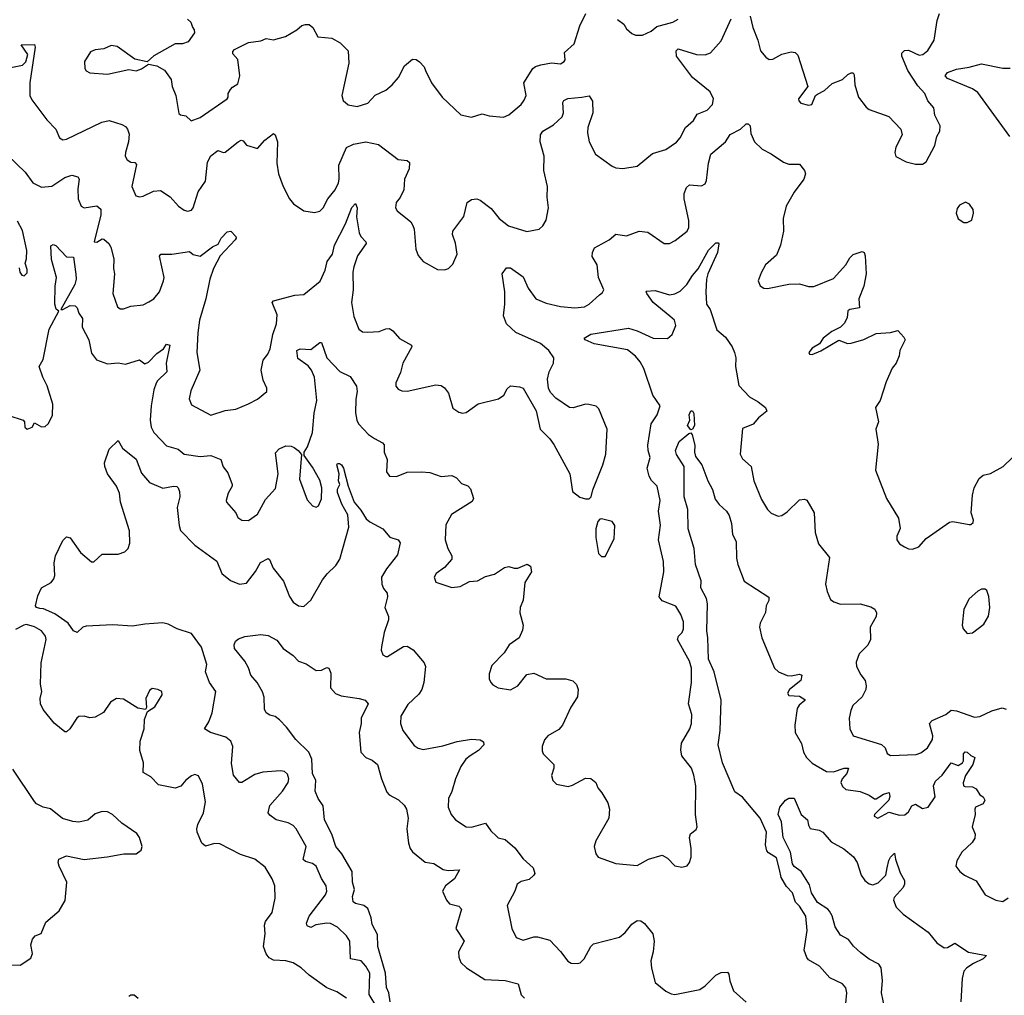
# Model space of a CAD drawing. Extents: x 1690054 to 1842981, y 782881 to 914114.
# Tile 633 of 656: x 1794813 to 1800333, y 891071 to 896539. Entities that reach past the tile are written whole.
import ezdxf

# ---------------------------------------------------------------- set-up
doc = ezdxf.new("R2010")
doc.units = 0

msp = doc.modelspace()

# ---------------------------------------------------------------- linework, layer by layer
at = {"layer": '0CON10XD'}
for points in [[(1794734.1, 896265.9), (1794827.5, 896285), (1794846.7, 896303.3), (1794857.5, 896345), (1794821.7, 896398.3), (1794895, 896400), (1794900, 896385), (1794869.6, 896185), (1794869.4, 896115), (1794880.9, 896090.9), (1794965, 895978.8), (1795015.8, 895925.8), (1795035, 895876.7), (1795055, 895866.2), (1795075, 895870), (1795273.8, 895965), (1795315, 895974.4), (1795385, 895952.2), (1795405, 895940.8), (1795417.5, 895925), (1795427, 895897), (1795423.5, 895855), (1795405.5, 895794.5), (1795403.1, 895775), (1795415, 895754), (1795435, 895740), (1795458.7, 895738.7), (1795466.9, 895726.9), (1795440.8, 895605), (1795463, 895553), (1795485, 895545.8), (1795505, 895549.4), (1795562, 895578), (1795602.7, 895582.7), (1795655.7, 895545.7), (1795703.6, 895493.6), (1795735, 895472.5), (1795756.1, 895466.1), (1795775, 895472), (1795785.5, 895484.5), (1795813.3, 895575), (1795853.6, 895635), (1795865, 895740), (1795885, 895776.9), (1795923.5, 895806.5), (1795955, 895794.4), (1795965, 895797.5), (1796036.7, 895855), (1796055, 895863.3), (1796065, 895860), (1796085, 895836.2), (1796145, 895817.5), (1796186.7, 895863.3), (1796235, 895902), (1796245, 895893.8), (1796257.1, 895855), (1796254.5, 895735), (1796264.5, 895675), (1796289.4, 895605), (1796324.4, 895535), (1796347.6, 895507.6), (1796405, 895468.6), (1796465, 895459.4), (1796495, 895467.1), (1796514.3, 895485), (1796540, 895535), (1796581.1, 895585), (1796599.2, 895625), (1796604.2, 895645), (1796601.6, 895725), (1796645, 895823.1), (1796685, 895842.7), (1796754.1, 895854.1), (1796825, 895839.5), (1796935, 895756), (1796985, 895750), (1796998.8, 895738.8), (1796996.8, 895703.2), (1796970.8, 895645), (1796966.9, 895585), (1796946.6, 895543.4), (1796922.9, 895515), (1796918.8, 895485), (1796928.3, 895468.3), (1797005.7, 895405.7), (1797016.8, 895386.8), (1797024.2, 895365), (1797034.2, 895254.2), (1797047.5, 895217.5), (1797075, 895183.3), (1797155, 895140), (1797195, 895137.5), (1797216, 895144), (1797240.7, 895169.3), (1797266.2, 895225), (1797256.4, 895286.4), (1797240, 895335), (1797241.2, 895355), (1797303.6, 895436.4), (1797322, 895515), (1797345, 895532), (1797375.6, 895535.6), (1797395, 895528), (1797455, 895480.8), (1797501.4, 895425), (1797553.4, 895383.4), (1797655, 895352.5), (1797725, 895366.2), (1797745, 895383.3), (1797764.4, 895415.6), (1797777.5, 895485), (1797770.6, 895545), (1797772.2, 895605), (1797751.2, 895695), (1797753.4, 895775), (1797730.4, 895855), (1797732.5, 895895), (1797745.4, 895914.6), (1797805, 895950.4), (1797854.5, 895995), (1797861.9, 896018.1), (1797858.1, 896075), (1797863.1, 896086.9), (1797885, 896097.3), (1797965, 896104.4), (1798005, 896112.9), (1798023.7, 896083.7), (1798025, 896017.5), (1797998.1, 895935), (1797995.6, 895905), (1798004.5, 895854.5), (1798040, 895785), (1798135, 895718), (1798155, 895710), (1798195, 895705.8), (1798275, 895719.4), (1798360.4, 895789.6), (1798435, 895811.1), (1798495, 895853.5), (1798515, 895878.1), (1798545, 895934.4), (1798590, 895975), (1798610.8, 896009.2), (1798667.3, 896032.7), (1798697.3, 896065), (1798702.4, 896095), (1798684.6, 896134.6), (1798584.4, 896215), (1798495.6, 896335), (1798492.9, 896365), (1798505, 896375.8), (1798606.6, 896343.4), (1798655, 896341.9), (1798685, 896353.3), (1798745, 896420), (1798802.3, 896545)], [(1795753, 896543), (1795772.5, 896525), (1795781.7, 896498.3), (1795791.7, 896481.7), (1795792.5, 896465), (1795757.5, 896415), (1795725, 896403.3), (1795685, 896403.8), (1795565, 896336.2), (1795527.5, 896302.5), (1795458.3, 896318.3), (1795358.3, 896388.3), (1795325, 896394), (1795285, 896376.2), (1795235, 896370), (1795210.5, 896359.5), (1795176.7, 896305), (1795177.5, 896265), (1795185, 896252.5), (1795205, 896241.2), (1795305, 896234.2), (1795425, 896260), (1795466.4, 896253.6), (1795496.1, 896263.9), (1795535, 896290), (1795580.7, 896280.7), (1795625, 896256.2), (1795661.2, 896205), (1795668, 896165), (1795688.6, 896115), (1795705, 896013.3), (1795715, 896006), (1795745, 896001.2), (1795773.3, 895973.3), (1795825, 895992), (1795975, 896096), (1795981.4, 896105), (1795980.8, 896125), (1795995, 896148), (1796005, 896162), (1796035, 896180), (1796047.5, 896225), (1796035.8, 896315.8), (1796008.3, 896348.3), (1796008.3, 896361.7), (1796017, 896373), (1796095, 896411.2), (1796165, 896420), (1796195, 896433.8), (1796235, 896426), (1796302.5, 896445), (1796367.3, 896482.7), (1796395, 896506.7), (1796415, 896513.3), (1796435, 896512.5), (1796456.4, 896496.4), (1796483.9, 896443.9), (1796562.5, 896435), (1796608.8, 896408.8), (1796653.8, 896365), (1796658, 896295), (1796618.8, 896115), (1796626.4, 896086.4), (1796655, 896062.5), (1796705, 896053.3), (1796765, 896072), (1796805, 896116.2), (1796865, 896144), (1796900, 896175), (1796936.2, 896215), (1796969.5, 896280.5), (1797015, 896317.5), (1797035, 896316.7), (1797055, 896303.3), (1797080, 896275), (1797088.1, 896255), (1797122.2, 896185), (1797181.9, 896105), (1797285, 896006.2), (1797345, 895993.8), (1797405, 896011.2), (1797445, 896000), (1797525, 895993.8), (1797555, 896006.2), (1797624.2, 896065), (1797640.9, 896089.1), (1797652.5, 896115), (1797640, 896185), (1797688.6, 896265), (1797705, 896277.5), (1797735, 896287.3), (1797795, 896297.1), (1797845, 896292.9), (1797865.5, 896304.5), (1797870, 896315), (1797867.5, 896355), (1797921.1, 896405), (1797953.3, 896505), (1797986, 896575)], [(1798908.6, 896558.6), (1798923.1, 896495), (1798951.9, 896425), (1798965.6, 896365.6), (1798995, 896328.8), (1799015, 896316.2), (1799035, 896317.5), (1799085, 896345.7), (1799138.8, 896358.8), (1799160, 896355), (1799175, 896340), (1799231.2, 896165), (1799179.6, 896095), (1799180, 896085), (1799192, 896072), (1799235, 896060.9), (1799252.9, 896065), (1799275, 896113.8), (1799285, 896122), (1799325, 896142.5), (1799367.9, 896182.1), (1799425, 896203.8), (1799455, 896232), (1799475, 896242), (1799485, 896241.2), (1799490.6, 896230.6), (1799495.6, 896175), (1799515.7, 896105.7), (1799558.3, 896048.3), (1799576.1, 896036.1), (1799685, 895997.5), (1799753.3, 895925), (1799760, 895895), (1799723.8, 895825), (1799718.8, 895795), (1799725, 895773.3), (1799782.7, 895742.7), (1799835, 895730), (1799875, 895730), (1799895, 895742.5), (1799943.8, 895835), (1799954, 895885), (1799971.2, 895915), (1799973.3, 895945), (1799942.5, 896005), (1799938, 896045), (1799904.2, 896085), (1799887.1, 896125), (1799847.8, 896167.8), (1799792.7, 896255), (1799758.1, 896335), (1799757.5, 896352.5), (1799772.7, 896367.3), (1799795, 896368.1), (1799855, 896340), (1799876, 896345), (1799905, 896366.2), (1799939.2, 896425), (1799955.6, 896534.4), (1799968.8, 896575)], [(1798165, 896540), (1798200, 896515), (1798215, 896487.5), (1798245, 896462.5), (1798265, 896452.5), (1798305, 896452.5), (1798352.5, 896475), (1798385, 896501.2), (1798475, 896525.2), (1798505, 896541.7)], [(1800364.2, 895885), (1800185, 896131.1), (1800155, 896152.3), (1800015, 896209.4), (1800001.4, 896225), (1800015, 896244.2), (1800065, 896262.1), (1800135, 896272.4), (1800205, 896292.1), (1800325, 896267.5), (1800365, 896268)], [(1796639.5, 895395), (1796675, 895486.2), (1796695, 895510), (1796704.2, 895485), (1796700, 895435), (1796716.5, 895345), (1796724.6, 895324.6), (1796754, 895295), (1796756, 895285), (1796706.7, 895215), (1796685.4, 895155), (1796681.1, 895125), (1796682.7, 895025), (1796673.3, 894955), (1796686.3, 894876.3), (1796714, 894805), (1796735, 894790), (1796765, 894788.1), (1796827.4, 894792.6), (1796865, 894807.5), (1796885, 894808.8), (1796905, 894796), (1796942.4, 894752.4), (1797008.8, 894715), (1797012, 894705), (1796961.4, 894615), (1796947.6, 894562.4), (1796920.8, 894505), (1796921.2, 894485), (1796935, 894468.8), (1796955, 894460), (1796985, 894458), (1797145, 894492), (1797175, 894488.8), (1797195, 894476.7), (1797216.7, 894446.7), (1797241.7, 894361.7), (1797275, 894338.8), (1797294.4, 894334.4), (1797315, 894338.6), (1797383.4, 894386.6), (1797496.7, 894415), (1797526.7, 894435), (1797545, 894470), (1797565, 894486.7), (1797615, 894481.2), (1797635, 894473.3), (1797707.7, 894347.7), (1797731.2, 894245), (1797785, 894190), (1797807.6, 894157.6), (1797896.2, 893995), (1797912.5, 893895), (1797953.9, 893863.9), (1797985, 893853.3), (1798005, 893853.3), (1798017.5, 893865), (1798026.2, 893905), (1798082.9, 894045), (1798098.6, 894105), (1798106, 894245), (1798059.2, 894359.2), (1798043.9, 894373.9), (1798003.6, 894383.6), (1797985, 894383.8), (1797915, 894363.8), (1797895, 894366.7), (1797817.7, 894417.7), (1797789.5, 894449.5), (1797778, 894475), (1797772, 894525), (1797780.8, 894565), (1797805.6, 894615), (1797807.5, 894645), (1797779.4, 894685), (1797731.9, 894725), (1797595, 894786.7), (1797541.1, 894835), (1797525, 894880), (1797533.4, 894945), (1797532.7, 895015), (1797517.1, 895115), (1797541.9, 895148.1), (1797565, 895148.1), (1797635, 895097.5), (1797662.5, 895035), (1797707.1, 894975), (1797765, 894951.2), (1797845, 894932.5), (1797925, 894924.4), (1797979.8, 894930.2), (1798005.5, 894944.5), (1798063.1, 894996.9), (1798080.3, 895009.7), (1798086.9, 895025), (1798058.5, 895095), (1798050.8, 895165), (1798022.3, 895212.3), (1798023.3, 895235), (1798035, 895260.4), (1798117.8, 895305), (1798155, 895337.1), (1798215, 895328.9), (1798285, 895354.2), (1798335, 895349.2), (1798425, 895285.5), (1798455, 895285.5), (1798487.9, 895302.1), (1798555.3, 895354.7), (1798564.5, 895375), (1798563.3, 895413.3), (1798537.9, 895535), (1798538.6, 895565), (1798551.7, 895598.3), (1798567, 895613), (1798635, 895608.8), (1798655, 895620), (1798662.7, 895637.3), (1798674.5, 895735), (1798688, 895785), (1798770, 895855), (1798795, 895895.8), (1798853.8, 895925), (1798885, 895956), (1798897.5, 895955), (1798907.5, 895945), (1798911.1, 895901.1), (1798933.1, 895855), (1798975, 895812.9), (1799025, 895787.8), (1799095, 895740.5), (1799125, 895730.5), (1799185, 895728.8), (1799213.3, 895695), (1799218, 895675), (1799209.2, 895645), (1799155, 895572), (1799110, 895495), (1799093.1, 895425), (1799094.3, 895355), (1799077.5, 895275), (1799055, 895220), (1798994.2, 895165.8), (1798969.4, 895120.6), (1798953.3, 895075), (1798965, 895047.5), (1798984.2, 895034.2), (1799005, 895032), (1799125, 895057.1), (1799185, 895058.9), (1799235.8, 895044.2), (1799265.7, 895044.3), (1799375, 895089.2), (1799444.3, 895165.7), (1799466.7, 895205), (1799485, 895223.3), (1799535, 895240), (1799546.7, 895235), (1799553.3, 895215), (1799558.1, 895115), (1799545.6, 895045), (1799516.9, 894975), (1799521.2, 894925), (1799466.7, 894915), (1799455, 894907.1), (1799452.3, 894867.7), (1799435, 894836.7), (1799413.8, 894816.2), (1799365, 894791.2), (1799317.5, 894755), (1799296.7, 894723.3), (1799255, 894697.5), (1799237.5, 894675), (1799240, 894665), (1799255, 894662.5), (1799305, 894683.3), (1799405, 894742.5), (1799453.9, 894723.9), (1799475, 894726.7), (1799545, 894746.7), (1799615, 894780), (1799695, 894786.7), (1799735, 894796.7), (1799769.3, 894759.3), (1799777.5, 894745), (1799747.5, 894685), (1799743.3, 894655), (1799726.1, 894613.9), (1799704.1, 894585.9), (1799670.5, 894509.5), (1799636.7, 894405), (1799610, 894365), (1799626.7, 894285), (1799612.5, 894245), (1799625, 894160), (1799611.2, 894015), (1799672, 893855), (1799738.8, 893745), (1799748.3, 893688.3), (1799730, 893645), (1799730, 893625), (1799745, 893602.5), (1799772.5, 893585), (1799795, 893574), (1799817.3, 893572.7), (1799853.3, 893585), (1799895, 893631.2), (1800025, 893723.3), (1800045, 893726.2), (1800135, 893710), (1800145, 893710), (1800158.3, 893721.7), (1800160, 893735), (1800147.5, 893775), (1800154, 893875), (1800164.1, 893915.9), (1800192.7, 893967.3), (1800214.1, 893985.9), (1800255, 893996.2), (1800326.7, 894035), (1800378.1, 894085)], [(1794745, 895779.6), (1794844, 895685), (1794886.5, 895625), (1794935, 895601.5), (1794993.3, 895606.7), (1795065, 895654.3), (1795105, 895667.5), (1795137.9, 895657.9), (1795146, 895645), (1795137.7, 895592.3), (1795140.6, 895535), (1795157.5, 895495), (1795175, 895485.6), (1795245, 895496.5), (1795267.7, 895477.7), (1795268.2, 895445), (1795230.8, 895295), (1795245, 895291.9), (1795275, 895312), (1795285, 895310), (1795312, 895285), (1795324, 895265), (1795339.5, 895199.5), (1795338, 895145), (1795344, 895115), (1795335.7, 895005), (1795360.3, 894930.3), (1795375, 894918), (1795395, 894919.2), (1795435, 894932.9), (1795505, 894941.2), (1795537.5, 894957.5), (1795565, 894974), (1795595.5, 895015), (1795619.5, 895075), (1795621.9, 895095), (1795596.1, 895213.9), (1795603.3, 895225), (1795665, 895224.6), (1795765, 895240), (1795785, 895223.3), (1795825, 895213.3), (1795894, 895266), (1795925, 895281.1), (1795942.9, 895315), (1795975, 895349.6), (1795996.2, 895355), (1796023.8, 895325), (1796026.7, 895315), (1796021.2, 895305), (1795936.7, 895215), (1795900, 895145), (1795877.9, 895085), (1795856.9, 894975), (1795821.5, 894855), (1795811.2, 894785), (1795806.5, 894675), (1795822.9, 894575), (1795771.4, 894458.6), (1795762.9, 894415), (1795775, 894381.2), (1795885, 894323.8), (1795965, 894349.4), (1796024.1, 894355.9), (1796095, 894385.6), (1796146.6, 894413.4), (1796197.5, 894455), (1796197.5, 894475), (1796178.2, 894518.2), (1796166.6, 894575), (1796178.2, 894631.8), (1796204.7, 894665.3), (1796216.4, 894695), (1796231.9, 894775), (1796252.7, 894835), (1796255.5, 894885.5), (1796228.8, 894955), (1796236.1, 894963.9), (1796354.4, 894995.6), (1796405, 894998.8), (1796496.7, 895073.3), (1796525.3, 895134.7), (1796537.2, 895185), (1796566.4, 895225), (1796577.8, 895275), (1796639.5, 895395)], [(1800125, 895402.5), (1800150, 895415), (1800160, 895455), (1800157.5, 895475), (1800137.5, 895505), (1800115, 895516.7), (1800080.7, 895499.3), (1800068.3, 895481.7), (1800063.3, 895455), (1800075, 895422.5), (1800105, 895402.5), (1800125, 895402.5)], [(1794809.3, 895149.3), (1794813.3, 895125), (1794825, 895107.5), (1794837, 895103), (1794855, 895120), (1794855, 895140), (1794842.5, 895175), (1794850.7, 895199.3), (1794852, 895245), (1794828.7, 895358.7), (1794799.9, 895409.9)], [(1794751.7, 894321.7), (1794832.5, 894295), (1794840, 894285), (1794840.8, 894255), (1794854.5, 894244.5), (1794882.5, 894255), (1794895, 894280), (1794935, 894256.7), (1794955, 894260), (1794973.6, 894276.4), (1794996.9, 894323.1), (1794998.8, 894385), (1794967.4, 894487.4), (1794942.2, 894535), (1794921.9, 894595), (1794944.2, 894635), (1794977.5, 894805), (1795032.5, 894905), (1795017.7, 894917.7), (1795009.5, 894945), (1795012, 895045), (1795019.7, 895095), (1794990, 895195), (1794987.5, 895272.5), (1795001.2, 895278.8), (1795015, 895274), (1795075, 895210), (1795115, 895208.8), (1795127.5, 895112.5), (1795128.8, 895085), (1795121.2, 895055), (1795042.5, 894915), (1795055, 894914.4), (1795095, 894938.2), (1795123.3, 894935), (1795134.3, 894925), (1795144.6, 894895), (1795164.4, 894865), (1795163.1, 894816.9), (1795200, 894745), (1795215, 894670), (1795242.6, 894632.6), (1795305, 894610.8), (1795365, 894617.1), (1795405, 894609.6), (1795485, 894633.3), (1795515, 894610), (1795535, 894620), (1795582.2, 894667.8), (1795618.8, 894695), (1795635, 894720), (1795654.2, 894715), (1795634.7, 894615), (1795637.8, 894565), (1795585, 894515.5), (1795577.9, 894502.1), (1795563.8, 894465), (1795550, 894375), (1795544.6, 894294.6), (1795548.9, 894255), (1795564.4, 894225), (1795605, 894182), (1795635, 894151.4), (1795701.7, 894131.7), (1795735, 894104.3), (1795825, 894090.4), (1795885, 894097.7), (1795940, 894075), (1795953.2, 894033.2), (1795979.5, 893999.5), (1796003.3, 893935), (1796003.3, 893925), (1795981.4, 893885), (1795970, 893845), (1795972.5, 893835), (1796024, 893775), (1796035, 893750), (1796057.5, 893735), (1796095, 893732.2), (1796145, 893768.6), (1796190.2, 893849.8), (1796247.6, 893912.4), (1796262.2, 893995), (1796247.7, 894112.3), (1796266.7, 894135), (1796305, 894150.8), (1796335, 894149.2), (1796350.9, 894140.9), (1796373.3, 894125), (1796391.7, 894101.7), (1796380.9, 893965), (1796425, 893847.5), (1796455, 893814), (1796475, 893808), (1796488, 893815), (1796504.2, 893854.2), (1796507.4, 893915), (1796495, 893959.2), (1796455, 894030.8), (1796407, 894097), (1796406.7, 894115), (1796426.9, 894145), (1796453.8, 894225), (1796463.3, 894335), (1796478.8, 894405), (1796466.1, 894535), (1796448.6, 894575), (1796429.9, 894599.9), (1796371.4, 894641.4), (1796366.9, 894685), (1796385.4, 894694.6), (1796445, 894690.9), (1796495, 894730), (1796505, 894730), (1796534.7, 894644.7), (1796608.3, 894568.3), (1796665, 894540), (1796700, 894485), (1796705.4, 894455.4), (1796697.1, 894412.9), (1796695.5, 894335.5), (1796701.9, 894295), (1796712.5, 894275), (1796768, 894215), (1796801.3, 894191.3), (1796847, 894167), (1796855.8, 894155.8), (1796856.5, 894115), (1796872.2, 894075), (1796870, 894005), (1796885, 893981.2), (1796925, 893979.4), (1796985, 894002.5), (1797065, 894006.2), (1797111.4, 894001.4), (1797175, 893979.4), (1797235, 893984), (1797261.7, 893971.7), (1797289.7, 893939.7), (1797326, 893926), (1797340, 893910), (1797356.1, 893856.1), (1797350.3, 893839.7), (1797233.2, 893766.8), (1797201.2, 893708.8), (1797198, 893625), (1797212.5, 893575), (1797235.7, 893535), (1797235.8, 893515), (1797195, 893468.8), (1797146.7, 893435), (1797136.7, 893415), (1797145, 893387.5), (1797235, 893356.2), (1797282.9, 893362.9), (1797335, 893391.1), (1797379.2, 893395), (1797425, 893418.9), (1797475, 893432.1), (1797531.1, 893468.9), (1797555, 893474.5), (1797585, 893464.7), (1797604.7, 893465.3), (1797657.7, 893487.7), (1797676.1, 893476.1), (1797681.4, 893445), (1797644.5, 893385), (1797634.5, 893285.5), (1797619.2, 893245), (1797616.7, 893215), (1797635.8, 893145.8), (1797632.3, 893117.7), (1797613.3, 893075), (1797556.2, 893035), (1797528.8, 892991.2), (1797459.5, 892920.5), (1797443.9, 892873.9), (1797444, 892845), (1797453.8, 892825), (1797465, 892811.2), (1797495, 892794), (1797565, 892784), (1797606.2, 892805), (1797655, 892868.8), (1797695, 892876.2), (1797765, 892844.3), (1797874.2, 892844.2), (1797913.9, 892833.9), (1797935, 892812.5), (1797943.8, 892785), (1797940.8, 892745), (1797903.1, 892686.9), (1797855.4, 892584.6), (1797835, 892560.8), (1797773.3, 892525), (1797755, 892502.5), (1797741.2, 892465), (1797741.7, 892441.7), (1797747.5, 892425), (1797775, 892397.5), (1797807.5, 892365), (1797807.5, 892345), (1797793.8, 892303.8), (1797802.5, 892275), (1797822.5, 892255), (1797887.7, 892242.3), (1797911.7, 892248.3), (1797985, 892287.5), (1798015, 892286.7), (1798043.6, 892263.6), (1798053.8, 892235), (1798077, 892207), (1798109.7, 892149.7), (1798120, 892115), (1798116, 892065), (1798043, 891937), (1798034, 891905), (1798042, 891865), (1798055.9, 891845.9), (1798155, 891810), (1798275, 891798), (1798337.5, 891835), (1798415, 891856.2), (1798445, 891840), (1798485, 891796.7), (1798525, 891790), (1798555, 891797.5), (1798567.5, 891815), (1798576.7, 891845), (1798576.7, 891895), (1798567.5, 891955), (1798573.9, 891976.1), (1798605, 892000), (1798610, 892015), (1798601.2, 892085), (1798604.3, 892245), (1798592.5, 892305), (1798580, 892345), (1798524.4, 892414.4), (1798518.6, 892445), (1798522.5, 892485), (1798570, 892565), (1798580, 892595), (1798580.8, 892645), (1798562.5, 892705), (1798579.5, 892825), (1798579.6, 892905), (1798567.3, 892945), (1798501.4, 893065), (1798506.2, 893085), (1798526.1, 893103.9), (1798534.2, 893125), (1798534.5, 893165), (1798520, 893205), (1798492.1, 893252.1), (1798415, 893282.9), (1798398, 893305), (1798424.4, 893445.6), (1798422.4, 893502.4), (1798394.4, 893625), (1798405.5, 893705.5), (1798394.4, 893785), (1798402.5, 893845), (1798387.5, 893925), (1798355, 893956), (1798341.4, 893981.4), (1798330, 894025), (1798347.9, 894085), (1798335.4, 894125.4), (1798334.6, 894154.6), (1798353.5, 894275), (1798386.7, 894325), (1798402.5, 894375), (1798362.5, 894435), (1798311.1, 894585), (1798291.5, 894621.5), (1798265, 894653.5), (1798219.7, 894689.7), (1798033.7, 894723.6), (1797982.5, 894745), (1797976.7, 894755), (1798015, 894776.2), (1798225, 894810), (1798275, 894796.3), (1798365, 894754.8), (1798445, 894752.9), (1798470.9, 894775), (1798491.1, 894825), (1798484.6, 894855), (1798458.1, 894878.1), (1798365, 894954), (1798328, 895005), (1798325, 895017.5), (1798375, 895022), (1798455, 894997.8), (1798485, 895002.5), (1798515, 895017.8), (1798553.2, 895055), (1798583.9, 895105), (1798616.6, 895143.4), (1798675, 895247.1), (1798715, 895288), (1798728.8, 895288.8), (1798732.5, 895282.5), (1798724.4, 895235), (1798670.8, 895115), (1798664, 895085), (1798658.9, 895015), (1798662.7, 894945), (1798682.9, 894915), (1798721.4, 894801.4), (1798769.2, 894759.3), (1798806.3, 894706.3), (1798820, 894675), (1798827.3, 894645), (1798826.4, 894595), (1798845, 894490), (1798905, 894426), (1798952.5, 894397.5), (1798993.8, 894365), (1799001.2, 894345), (1798955, 894307.1), (1798925, 894271.9), (1798865, 894248.8), (1798852.5, 894105), (1798865, 894078), (1798914.5, 894034.5), (1798928.9, 893955), (1798970.7, 893850.7), (1799004.5, 893794.5), (1799025, 893773.3), (1799065, 893756.2), (1799085, 893761.2), (1799115, 893781.2), (1799185, 893848), (1799212.3, 893852.3), (1799225, 893846), (1799266.4, 893775), (1799273.2, 893665), (1799291.4, 893601.4), (1799352, 893525), (1799330, 893375), (1799338.8, 893335), (1799359.3, 893289.3), (1799376.4, 893276.4), (1799414.1, 893264.1), (1799525, 893266), (1799585, 893248.8), (1799606.7, 893235), (1799616.2, 893215), (1799613.8, 893195), (1799580.8, 893135), (1799582, 893065), (1799566.8, 893033.2), (1799518.8, 892985), (1799502.3, 892937.7), (1799504, 892915), (1799527.7, 892867.7), (1799553.3, 892835), (1799558.8, 892805), (1799556, 892785), (1799535.8, 892744.2), (1799484.4, 892695.6), (1799471.7, 892668.3), (1799462.5, 892625), (1799466.2, 892565), (1799486.1, 892526.1), (1799645, 892476.2), (1799665, 892457.5), (1799676.1, 892426.1), (1799695, 892416.2), (1799838.3, 892421.7), (1799865, 892430), (1799901.7, 892458.3), (1799930.8, 892505), (1799932.9, 892525), (1799913.8, 892595), (1799927.9, 892612.1), (1800005, 892645.8), (1800035, 892668.8), (1800065, 892665.8), (1800165, 892630), (1800196.2, 892633.8), (1800263.3, 892665), (1800321.7, 892681.7), (1800343.3, 892675)], [(1798575, 894241.2), (1798556.8, 894265), (1798570, 894295), (1798566.7, 894325), (1798575, 894347.5), (1798585, 894346.7), (1798593, 894333), (1798595.4, 894265.4), (1798585, 894243.8), (1798575, 894241.2)], [(1796814.6, 891005), (1796771.2, 891075), (1796775.3, 891195), (1796752.9, 891235), (1796727.1, 891265), (1796666.5, 891276.5), (1796664.3, 891375), (1796645.5, 891405.5), (1796595, 891452.9), (1796555, 891473.5), (1796535, 891476.2), (1796473, 891467), (1796445, 891451.2), (1796425, 891460), (1796421.2, 891475), (1796436, 891515), (1796527.3, 891635), (1796534.5, 891655), (1796531.1, 891685), (1796505, 891725.8), (1796474.7, 891794.7), (1796455, 891810.5), (1796415, 891821.9), (1796402.4, 891832.4), (1796418.9, 891905), (1796363.3, 892005), (1796345, 892023.1), (1796317.3, 892037.3), (1796250, 892055), (1796215, 892080.8), (1796205.8, 892095), (1796214.4, 892135), (1796286.7, 892215), (1796317.8, 892265), (1796322.2, 892285), (1796315, 892311.2), (1796296.7, 892325), (1796275, 892328.9), (1796175, 892321.5), (1796130.2, 892309.8), (1796057.5, 892265), (1796045, 892263.3), (1796011.1, 892305), (1795999.5, 892370.5), (1796007.9, 892465), (1795997.1, 892495), (1795968.8, 892518.8), (1795882.5, 892545), (1795848.8, 892565), (1795873.3, 892605), (1795890.8, 892655), (1795913.1, 892775), (1795877.3, 892825), (1795853.6, 892885), (1795861.8, 892925), (1795831.9, 893021.9), (1795775, 893098.6), (1795695, 893125.7), (1795645, 893151.4), (1795615, 893158.1), (1795515, 893151.9), (1795445, 893140.6), (1795335, 893148.6), (1795185, 893140), (1795165.7, 893134.3), (1795134.1, 893104.1), (1795115, 893113.8), (1795085, 893156.2), (1795010, 893210), (1794946.8, 893236.8), (1794925, 893239.5), (1794906.7, 893245), (1794900.3, 893255), (1794915, 893310.6), (1794935.4, 893355), (1794988.6, 893385), (1795004.7, 893405.3), (1795009.6, 893425), (1795006.2, 893495), (1795013.2, 893535), (1795055, 893620.6), (1795075, 893641.9), (1795095, 893635.6), (1795153.6, 893553.6), (1795215, 893500), (1795228.8, 893501.2), (1795275, 893543.8), (1795365, 893544.3), (1795402.4, 893557.6), (1795421.4, 893575), (1795430, 893605), (1795428.7, 893675), (1795378.2, 893835), (1795372.7, 893885), (1795354.7, 893924.7), (1795305.6, 893995), (1795289.5, 894035), (1795288.8, 894055), (1795315, 894132.2), (1795365, 894180), (1795388.5, 894138.5), (1795465, 894075.7), (1795495, 893998.6), (1795540, 893945), (1795615, 893914.4), (1795675.7, 893925.7), (1795693, 893923), (1795702, 893915), (1795709.4, 893895), (1795710, 893865), (1795696, 893805), (1795705.8, 893705), (1795715, 893676.7), (1795795, 893594.3), (1795917.5, 893505), (1795946.7, 893435), (1795995, 893396.4), (1796045, 893375.4), (1796085, 893382), (1796135, 893447.5), (1796163, 893497), (1796205, 893518.8), (1796213.8, 893513.8), (1796232.9, 893465), (1796292.4, 893392.4), (1796325, 893306.7), (1796345, 893274), (1796375, 893254.2), (1796405, 893250), (1796444.5, 893285.5), (1796510.5, 893399.5), (1796536.4, 893433.6), (1796585, 893480), (1796607.4, 893515), (1796658, 893695), (1796652.3, 893765), (1796617.9, 893825), (1796595, 893890), (1796595, 893908.8), (1796608, 893935), (1796600, 893955), (1796602.9, 893995), (1796591.2, 894045), (1796595, 894052.5), (1796605, 894052), (1796617.5, 894045), (1796628.6, 894025), (1796654.4, 893925), (1796687.5, 893835), (1796725, 893790.6), (1796755, 893741.4), (1796775, 893724.4), (1796848, 893685), (1796888.3, 893638.3), (1796934.2, 893624.2), (1796945, 893607.5), (1796930.3, 893539.7), (1796868.3, 893461.7), (1796841.4, 893415), (1796842.2, 893375), (1796851.5, 893351.5), (1796872.5, 893325), (1796875.6, 893305), (1796858.9, 893245), (1796879.4, 893195), (1796879.4, 893175), (1796855.8, 893104.2), (1796840.8, 893025), (1796840, 893005), (1796849.3, 892979.3), (1796865, 892970), (1796875, 892971.2), (1796965, 893025.6), (1796985, 893029.1), (1797018.5, 893008.5), (1797079.4, 892935), (1797088.6, 892915), (1797078.8, 892825), (1797067.5, 892785), (1797050.2, 892759.8), (1796988.9, 892701.1), (1796948.6, 892635), (1796948.1, 892595), (1796961.4, 892555), (1797025, 892472), (1797047.4, 892457.4), (1797075, 892449.5), (1797185, 892470), (1797265, 892494.5), (1797345, 892506.7), (1797395, 892502.9), (1797412.4, 892492.4), (1797415.4, 892475), (1797385, 892442.7), (1797337.3, 892412.7), (1797314.4, 892395), (1797285, 892353.8), (1797255.7, 892285), (1797235.5, 892214.5), (1797216, 892175), (1797214.2, 892125), (1797230.8, 892085), (1797255.7, 892055.7), (1797315, 892016.2), (1797345, 892014.2), (1797425, 892036), (1797453.3, 891993.3), (1797485, 891962.5), (1797495, 891954.3), (1797534.6, 891944.6), (1797588.8, 891898.8), (1797635, 891835.8), (1797691.9, 891785), (1797700, 891755), (1797696, 891744), (1797669.3, 891720.7), (1797625, 891709.4), (1797601.2, 891695), (1797588.8, 891655), (1797546, 891575), (1797572, 891445), (1797596.7, 891395), (1797635, 891380), (1797695, 891400), (1797715, 891400), (1797785, 891380), (1797845, 891316.7), (1797885, 891263.3), (1797905, 891251.2), (1797939.3, 891249.3), (1797955, 891254), (1797978, 891275), (1798015.5, 891344.5), (1798030.2, 891359.8), (1798175, 891397.8), (1798207.2, 891422.8), (1798245, 891470.8), (1798275, 891491.2), (1798295, 891488), (1798315, 891474), (1798361.4, 891415), (1798370.6, 891375), (1798364.5, 891315.5), (1798350.6, 891265), (1798354.4, 891224.4), (1798375, 891142.5), (1798435, 891093.8), (1798465, 891078.8), (1798485, 891076.2), (1798625, 891104.2), (1798655, 891123.8), (1798715, 891183.8), (1798745, 891198.8), (1798780.7, 891200.7), (1798789.2, 891189.2), (1798793.2, 891153.2), (1798815, 891096.7), (1798885, 891032.5)], [(1799444.4, 891025), (1799449.2, 891085), (1799443.9, 891113.9), (1799426.1, 891136.1), (1799355, 891170), (1799296.2, 891235), (1799235, 891270.8), (1799225, 891283.3), (1799210.6, 891325), (1799227.5, 891435), (1799220, 891515), (1799185, 891571.2), (1799163, 891593), (1799146.2, 891645), (1799112.1, 891682.1), (1799081.7, 891731.7), (1799072.9, 891777.1), (1799055, 891841.2), (1799010.2, 891870.2), (1799001.8, 891881.8), (1798994.5, 891914.5), (1798999.6, 891985), (1798965, 892063.5), (1798865, 892182.7), (1798821.9, 892211.9), (1798753.3, 892375), (1798728.7, 892475), (1798739, 892555), (1798746.3, 892726.3), (1798705.6, 892885), (1798674.2, 892955), (1798671.4, 893075), (1798664.7, 893115), (1798668.2, 893265), (1798663.4, 893295), (1798631.5, 893355), (1798633.9, 893395), (1798601.5, 893485), (1798594.5, 893575), (1798561.1, 893685), (1798558.8, 893795), (1798537.7, 893865), (1798537.1, 894035), (1798495, 894102.5), (1798490, 894125), (1798510, 894175), (1798565, 894220), (1798575, 894223.8), (1798583, 894213), (1798597.8, 894155), (1798595.8, 894115.8), (1798602.1, 894092.1), (1798637.1, 894045), (1798670, 893955), (1798696.2, 893906.2), (1798712.4, 893852.4), (1798735, 893822), (1798776.2, 893785), (1798790.5, 893760.5), (1798804.2, 893715), (1798809.2, 893655), (1798830, 893615), (1798832.2, 893522.2), (1798838.8, 893485), (1798875, 893391.9), (1799012, 893302), (1799012.5, 893285), (1798998.1, 893255), (1798993.4, 893216.6), (1798965, 893156.7), (1798960.6, 893135), (1798973.5, 893075), (1799044.2, 892905), (1799066.2, 892885), (1799115, 892864.4), (1799137.9, 892862.1), (1799185, 892872), (1799198, 892865), (1799192, 892835), (1799128.8, 892785), (1799118, 892765), (1799125, 892752), (1799185, 892747.1), (1799215, 892730), (1799215, 892723.8), (1799182.9, 892697.1), (1799171.4, 892678.6), (1799157.5, 892585), (1799160.8, 892545), (1799195, 892483.3), (1799207.1, 892435), (1799224.4, 892405), (1799255, 892371.9), (1799336.7, 892325), (1799375, 892324.3), (1799435, 892344.8), (1799459.2, 892345), (1799449.6, 892315), (1799424.1, 892285), (1799416.4, 892265), (1799425, 892240.8), (1799445, 892225.6), (1799525, 892213.3), (1799575, 892193.9), (1799605, 892173.3), (1799615, 892173.4), (1799655, 892198.5), (1799687.7, 892207.7), (1799691.6, 892185), (1799685.2, 892164.8), (1799606, 892085), (1799603.3, 892075), (1799624.3, 892064.3), (1799685, 892097.5), (1799745, 892081.5), (1799775, 892082.7), (1799795, 892100), (1799815, 892133.1), (1799835, 892142.7), (1799875, 892118.1), (1799906, 892125), (1799945, 892183.8), (1799936.6, 892245), (1799947.7, 892272.3), (1799983.8, 892305), (1800035, 892374.4), (1800075, 892358.5), (1800099.1, 892375), (1800104.7, 892385.3), (1800104.7, 892425.3), (1800114, 892436), (1800125, 892434.5), (1800145, 892416.1), (1800168.5, 892405), (1800155.5, 892364.5), (1800115, 892304.2), (1800101.5, 892261.5), (1800104.2, 892245), (1800110.9, 892240.9), (1800155, 892238.9), (1800175, 892229.4), (1800195.4, 892195.4), (1800215, 892183.5), (1800224.1, 892165), (1800215.2, 892144.8), (1800172, 892125), (1800167.5, 892115), (1800168.6, 892085), (1800152.5, 892015), (1800168.9, 891975), (1800167.9, 891952.1), (1800152.5, 891927.5), (1800095, 891873.8), (1800065.8, 891825), (1800062, 891795), (1800083.8, 891765), (1800110, 891745), (1800175, 891713.3), (1800225, 891633.8), (1800285, 891603.8), (1800325, 891598), (1800355, 891618)], [(1798095, 893530), (1798145, 893630), (1798150, 893705), (1798135, 893727.5), (1798075, 893742.5), (1798065, 893740), (1798053.6, 893726.4), (1798043.3, 893685), (1798043.6, 893636.4), (1798058.3, 893548.3), (1798075, 893530), (1798095, 893530)], [(1800125, 893100), (1800155, 893102.5), (1800217.7, 893152.3), (1800244.1, 893195.9), (1800251.2, 893245), (1800246.1, 893306.1), (1800235, 893340), (1800225, 893347.5), (1800205, 893347.5), (1800185, 893336.7), (1800136.1, 893293.9), (1800106.2, 893235), (1800097.5, 893145), (1800102.5, 893125), (1800125, 893100)], [(1796645.3, 891055.3), (1796590.3, 891090.3), (1796535, 891114.2), (1796436, 891185), (1796391.2, 891225), (1796345, 891254), (1796305, 891264.3), (1796235, 891269.1), (1796210.5, 891280.5), (1796193.6, 891303.6), (1796179.6, 891345), (1796188.9, 891415), (1796184.5, 891465), (1796191.1, 891485), (1796228.1, 891535), (1796245.6, 891615.6), (1796242.5, 891685), (1796228.6, 891725), (1796189.3, 891789.3), (1796130, 891835), (1796051.3, 891861.3), (1795935, 891920), (1795905, 891922), (1795855, 891908), (1795833.4, 891923.4), (1795806.9, 891985), (1795805.5, 892005), (1795810.6, 892029.4), (1795842.9, 892095), (1795854.3, 892155), (1795837.1, 892255), (1795815, 892301.2), (1795795, 892308.8), (1795775, 892302), (1795745, 892278), (1795716.5, 892243.5), (1795685, 892233.2), (1795591.5, 892251.5), (1795548.6, 892295), (1795505, 892319.4), (1795506.2, 892375), (1795486.6, 892443.4), (1795488.7, 892495), (1795510, 892565), (1795512.9, 892617.1), (1795528.3, 892661.7), (1795570.9, 892689.1), (1795612, 892755), (1795608.8, 892775), (1795586.7, 892785), (1795555, 892790.6), (1795540.4, 892779.6), (1795519.1, 892735), (1795523.3, 892685), (1795517.5, 892672.5), (1795475, 892680.8), (1795395, 892731.4), (1795355, 892734.2), (1795322, 892715), (1795282.7, 892657.3), (1795235, 892630), (1795206.4, 892626.4), (1795175, 892636.2), (1795145, 892633.3), (1795133.3, 892625), (1795094.2, 892565.8), (1795075, 892548.8), (1795065, 892548.8), (1795005, 892596), (1794943.4, 892673.4), (1794929.4, 892705), (1794927.8, 892735), (1794936.7, 892775), (1794928.9, 892815), (1794932.9, 892935), (1794961.8, 893065), (1794958.2, 893085), (1794935.6, 893115), (1794895, 893136.9), (1794850.9, 893149.1), (1794835, 893146.2), (1794789.2, 893120.7)], [(1796889.2, 891035), (1796881.4, 891085), (1796870, 891115), (1796863.5, 891195), (1796820.2, 891345), (1796818, 891412), (1796789.1, 891469.1), (1796783.6, 891505), (1796765, 891557.9), (1796741.4, 891575), (1796695.8, 891585.8), (1796681.5, 891595), (1796679.2, 891625), (1796689.4, 891665), (1796678.7, 891705), (1796677.3, 891765), (1796619.5, 891865), (1796584.5, 891904.5), (1796563.1, 891975), (1796522.1, 892055), (1796513.4, 892133.4), (1796485.3, 892175.3), (1796468.8, 892215), (1796472.9, 892275), (1796454.1, 892315), (1796450, 892395), (1796434, 892434), (1796361.2, 892505), (1796308.8, 892575), (1796270, 892615), (1796245, 892633.8), (1796215, 892641.2), (1796194, 892655), (1796186, 892675), (1796183, 892743), (1796173, 892773), (1796144.2, 892825), (1796108.8, 892865), (1796095, 892907.5), (1796074.4, 892944.4), (1796017.8, 893015), (1796014.5, 893035), (1796023.3, 893056.7), (1796040.2, 893069.8), (1796075, 893082.9), (1796165, 893093.1), (1796205, 893087.8), (1796255, 893061.9), (1796290, 893015), (1796345.5, 892975.5), (1796375, 892943.8), (1796419.5, 892929.5), (1796475, 892892.5), (1796505, 892893.8), (1796535, 892908.8), (1796545.7, 892905.7), (1796557.6, 892877.6), (1796554.4, 892795), (1796582.3, 892762.3), (1796615, 892749.5), (1796715.8, 892735.8), (1796750, 892725), (1796766.2, 892705), (1796727.1, 892625), (1796727.1, 892595), (1796715.5, 892545), (1796725.8, 892435), (1796752.5, 892405), (1796789.4, 892389.4), (1796819.2, 892365), (1796840.8, 892285), (1796870.3, 892210.3), (1796884.2, 892194.2), (1796937.3, 892167.3), (1796967.9, 892137.9), (1796982, 892115), (1796990.6, 892065)], [(1794755, 891242.5), (1794815, 891240), (1794875, 891280), (1794884.5, 891305), (1794875.7, 891355), (1794884.3, 891385.7), (1794900, 891405), (1794932.9, 891417.1), (1794958.3, 891481.7), (1795033.8, 891545), (1795067.7, 891602.3), (1795076, 891705), (1795034.3, 891794.3), (1795028.8, 891815), (1795032.5, 891835), (1795075, 891853.8), (1795175, 891832.9), (1795303.1, 891846.9), (1795396.4, 891863.6), (1795465, 891863.8), (1795493.3, 891885), (1795498.8, 891905), (1795484, 891955), (1795468.7, 891978.7), (1795385.9, 892035.9), (1795332.5, 892085), (1795305, 892098.8), (1795275, 892101.2), (1795235, 892088.8), (1795195, 892053.8), (1795145, 892042), (1795110, 892045), (1795052.3, 892062.3), (1794985, 892116.7), (1794945, 892126.7), (1794907.5, 892145), (1794895, 892157.5), (1794775, 892338.8)], [(1799663.8, 890995), (1799645.2, 891084.8), (1799650.8, 891155), (1799641.6, 891225), (1799630, 891245), (1799575, 891274.7), (1799528.7, 891308.7), (1799486.8, 891346.8), (1799459.5, 891385), (1799415, 891407.8), (1799384.2, 891455.8), (1799366.9, 891516.9), (1799353.3, 891543.3), (1799343.8, 891555), (1799285, 891590.7), (1799251.9, 891645), (1799240.2, 891690.2), (1799193.8, 891765), (1799155, 891793), (1799145, 891808.2), (1799134.1, 891874.1), (1799093.8, 891956.2), (1799083, 892043), (1799065.4, 892085), (1799074.7, 892125), (1799106.6, 892165), (1799125, 892176.1), (1799155.6, 892175.6), (1799193.3, 892085), (1799228.8, 892055), (1799234.5, 892024.5), (1799245, 892006), (1799295, 891996.2), (1799315, 891986), (1799362.1, 891932.1), (1799432.6, 891892.6), (1799486.6, 891846.6), (1799508.8, 891815), (1799530, 891745), (1799550.8, 891715), (1799575, 891695.7), (1799595, 891690.6), (1799625, 891701.4), (1799668.6, 891745), (1799676.7, 891785), (1799685, 891826.7), (1799695, 891846.2), (1799717.5, 891867.5), (1799722, 891835), (1799748.4, 891758.4), (1799773.6, 891715), (1799773.8, 891695), (1799765.3, 891674.7), (1799715, 891618.8), (1799710.8, 891605), (1799725.8, 891565), (1799765, 891525.8), (1799906.2, 891426.2), (1799954.6, 891364.6), (1799995, 891337.5), (1800015, 891338.6), (1800055, 891364.2), (1800133, 891313), (1800232.5, 891295), (1800213.8, 891275), (1800160.6, 891249.4), (1800122, 891225), (1800105, 891206.7), (1800095.8, 891165), (1800090, 891035)], [(1796990.6, 892065), (1796983.5, 892005), (1796992.5, 891925), (1797001.1, 891895), (1797015.6, 891875), (1797085, 891817.5), (1797135, 891810.6), (1797187.2, 891777.2), (1797215, 891770.6), (1797277.5, 891775), (1797250, 891725), (1797200, 891685), (1797184, 891655), (1797205.8, 891605), (1797222, 891585), (1797275, 891570.8), (1797289.2, 891555), (1797257.8, 891445), (1797305.4, 891375), (1797273.5, 891315), (1797274.5, 891284.5), (1797286, 891255), (1797318, 891225), (1797420.4, 891160.4), (1797535, 891153.5), (1797607.5, 891135), (1797625, 891074), (1797642, 891055)], [(1795423.6, 891066.4), (1795435, 891073.8), (1795455, 891073.8), (1795476.2, 891055)]]:
    msp.add_lwpolyline(points, dxfattribs=at)

doc.saveas('drawing.dxf')
